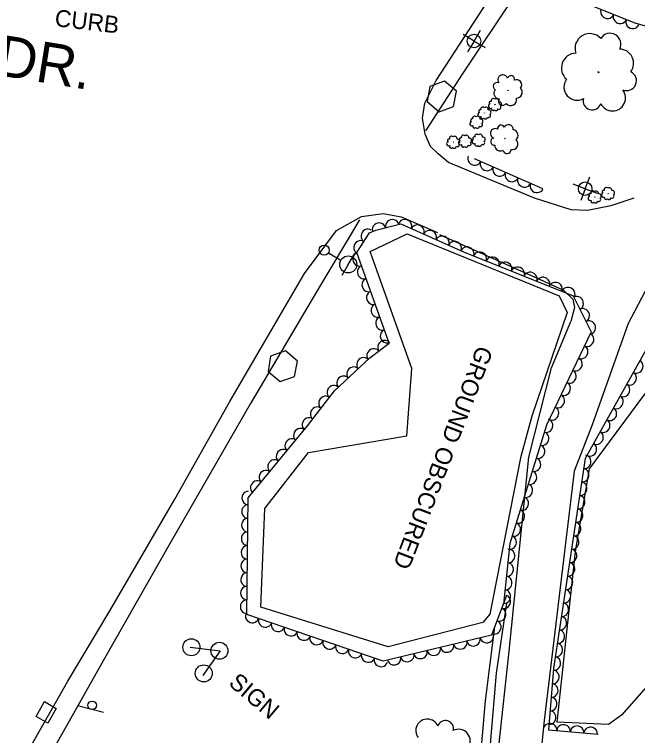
# Model space of a CAD drawing. Extents: x 1722896 to 1754269, y 648279 to 666297.
# Drawn here: x 1730625.5 to 1730808.7, y 653131.8 to 653344 of the extents above; entities that cross this region are included whole.
import ezdxf

# ---------------------------------------------------------------- set-up
doc = ezdxf.new("R2010")
doc.units = 0
for name, color, linetype in [('DESIGN - CONTOURS - Intermediate with optional Text', 7, 'Continuous'), ('DESIGN - PUBLIC HEARING - Shapes', 7, 'Continuous'), ('DESIGN - SCRATCH - User 1', 7, 'Continuous'), ('DESIGN - SHEET - Linework', 7, 'Continuous'), ('SURVEY - CENTERLINE - Preliminary', 7, 'Continuous'), ('SURVEY - CENTERLINE - Preliminary Text', 7, 'Continuous'), ('SURVEY - DRAINAGE - Natural Features', 7, 'Continuous'), ('SURVEY - DTM - Breaklines', 7, 'Continuous'), ('SURVEY - VEGETATION - Features with Text', 7, 'Continuous')]:
    doc.layers.add(name, color=color, linetype=linetype)

msp = doc.modelspace()

# ---------------------------------------------------------------- linework, layer by layer
at = {"layer": 'DESIGN - CONTOURS - Intermediate with optional Text'}
for p, q in [((1730760.65, 653336.13), (1730762.58, 653339.34)), ((1730760.65, 653336.13), (1730757.44, 653338.06)), ((1730760.65, 653336.13), (1730758.72, 653332.92)), ((1730760.65, 653336.13), (1730763.87, 653334.2)), ((1730793.33, 653292.68), (1730794.66, 653296.19)), ((1730793.33, 653292.68), (1730789.83, 653294.01)), ((1730793.33, 653292.68), (1730792.01, 653289.18)), ((1730793.33, 653292.68), (1730796.84, 653291.36))]:
    msp.add_line(p, q, dxfattribs=at)
for centre in [(1730760.65, 653336.13), (1730793.33, 653292.68)]:
    msp.add_circle(centre, 2, dxfattribs=at)
at = {"layer": 'DESIGN - PUBLIC HEARING - Shapes'}
for p, q in [((1730751.13, 653319.82), (1730751.13, 653319.82)), ((1730704.32, 653240.45), (1730704.32, 653240.45)), ((1730677.17, 653157.8), (1730685.98, 653156.72)), ((1730677.51, 653157.73), (1730677.51, 653157.73)), ((1730685.97, 653156.72), (1730680.9, 653149.43)), ((1730685.77, 653156.71), (1730685.77, 653156.71)), ((1730681.16, 653150.07), (1730681.16, 653150.07)), ((1730651.66, 653138.54), (1730644.4, 653140.45))]:
    msp.add_line(p, q, dxfattribs=at)
for points in [[(1730751.95, 653324.36), (1730747.61, 653322.79), (1730746.85, 653318.33), (1730750.41, 653315.33), (1730754.64, 653316.86), (1730755.5, 653321.36), (1730751.95, 653324.36)], [(1730705.15, 653244.99), (1730700.81, 653243.42), (1730700.05, 653238.95), (1730703.6, 653235.95), (1730707.84, 653237.48), (1730708.7, 653241.99), (1730705.15, 653244.99)]]:
    msp.add_lwpolyline(points, dxfattribs=at)
for centre, radius in [((1730677.5, 653157.75), 2.5), ((1730685.77, 653156.73), 2.5), ((1730681.15, 653150.09), 2.5), ((1730648.32, 653140.68), 1.25)]:
    msp.add_circle(centre, radius, dxfattribs=at)
at = {"layer": 'SURVEY - CENTERLINE - Preliminary'}
for points in [[(1730763.25, 653165.05), (1730735.4, 653157.88), (1730697.98, 653169.6), (1730699.08, 653198.6), (1730711.94, 653215.04), (1730740.87, 653219.95), (1730742.31, 653239.81), (1730730.11, 653274.25), (1730741, 653279.37), (1730785.66, 653261.16), (1730788.05, 653256.29), (1730777.61, 653225.74), (1730774.28, 653213.55), (1730765.32, 653167.55), (1730763.25, 653165.05)], [(1730800.15, 653135), (1730785.05, 653135.73), (1730790.44, 653185.96), (1730794.62, 653210.23), (1730825.49, 653251.97), (1730838.44, 653262.26), (1730858.81, 653246.58), (1730877.23, 653234.64), (1730869.08, 653223.14), (1730848.41, 653218.9), (1730846.97, 653203.83), (1730852.26, 653192.47), (1730804.01, 653137.77), (1730800.15, 653135)]]:
    msp.add_lwpolyline(points, dxfattribs=at)
at = {"layer": 'SURVEY - CENTERLINE - Preliminary Text'}
for points in [[(1731009.43, 653472.5), (1730949.18, 653480.57), (1730918.51, 653484.35), (1730897.15, 653487.38), (1730890.2, 653488.54), (1730885.51, 653489.05), (1730880.75, 653488.92), (1730875.77, 653488.65), (1730871.25, 653487.26), (1730865.91, 653484.73), (1730861.81, 653481.96), (1730858.04, 653478.33), (1730850.4, 653467.68), (1730832.63, 653441.29), (1730808.3, 653404.99), (1730797.5, 653387.65), (1730772.57, 653349.58), (1730757.18, 653326.36), (1730746.38, 653309.68)], [(1730807.6, 653289.88), (1730800.88, 653287.66), (1730793.99, 653286.23), (1730789.24, 653286.46), (1730778.47, 653289.92), (1730753.16, 653300.36), (1730750.11, 653302.93), (1730747.87, 653305.09), (1730746.3, 653308.73), (1730745.49, 653313.43), (1730746.14, 653317.87), (1730749.55, 653324.5), (1730765.99, 653349.89)], [(1730915.77, 653309.19), (1730895.89, 653310.1), (1730876.96, 653308.08), (1730858.75, 653303.95), (1730846.89, 653298.38), (1730833.04, 653291.37), (1730823.01, 653282.41), (1730815.66, 653271.5), (1730805.93, 653253.06), (1730795.34, 653223.23), (1730790.06, 653209.57), (1730781.27, 653136.21), (1730778.7, 653110.87), (1730775.48, 653083.13), (1730776.78, 653068.12), (1730780.67, 653054.44), (1730786.25, 653047.46), (1730791.62, 653045.41), (1730797.9, 653043.88)], [(1730554.75, 652885.14), (1730555.57, 652902.76), (1730557.03, 652924.22), (1730559.03, 652944.69), (1730562.55, 652961.65), (1730569.67, 652985.05), (1730579.89, 653015.37), (1730592.26, 653049.03), (1730607.15, 653083.94), (1730625.32, 653119.82), (1730641.17, 653147.79), (1730653.53, 653168.52), (1730672.69, 653201.36), (1730688.8, 653230.09), (1730710.78, 653267.72), (1730720.2, 653280.35), (1730727.54, 653284.51), (1730733.92, 653285.37), (1730739.19, 653284.43), (1730749.93, 653279.84)], [(1730726.95, 653283.56), (1730714.59, 653262.8), (1730694.92, 653229.48), (1730671.01, 653187.88), (1730651.93, 653154.48), (1730629.9, 653115.33), (1730611.27, 653078.99), (1730601.26, 653055.67), (1730591.46, 653029.06), (1730582.04, 653002.86), (1730572.61, 652975.82), (1730566.53, 652954.04), (1730564.37, 652937.13), (1730562.21, 652916.37), (1730560.46, 652884.76), (1730555.57, 652884.76)], [(1730750.45, 653279.21), (1730780.06, 653265.94), (1730786.97, 653262.86), (1730789.68, 653260.2), (1730790.21, 653257.77), (1730789.14, 653253.63)], [(1730797.64, 653023.95), (1730783.7, 653030.48), (1730771.76, 653039.04), (1730766.1, 653048.96), (1730762.48, 653059.19), (1730761.72, 653075.17), (1730763.73, 653095.98), (1730767.95, 653128.59), (1730770.98, 653156.57), (1730776.74, 653213.74), (1730783.43, 653240), (1730789.14, 653253.63)], [(1730770.18, 653170.78), (1730767.19, 653150.18), (1730765.17, 653126.94), (1730762.83, 653102.08), (1730761.04, 653080.77), (1730760.64, 653075.71), (1730761.71, 653060.54)], [(1730757.63, 653078.29), (1730759.79, 653097.43), (1730762.02, 653119.35), (1730763.97, 653141.98), (1730766.78, 653163.8)]]:
    msp.add_lwpolyline(points, dxfattribs=at)
at = {"layer": 'SURVEY - DRAINAGE - Natural Features'}
msp.add_line((1730634.81, 653138.61), (1730634.81, 653138.61), dxfattribs=at)
msp.add_lwpolyline([(1730634.32, 653141.77), (1730637.79, 653139.78), (1730635.29, 653135.45), (1730631.83, 653137.44), (1730634.32, 653141.77)], dxfattribs=at)
at = {"layer": 'SURVEY - DTM - Breaklines'}
for p, q in [((1730717.85, 653273.84), (1730721.51, 653271.69)), ((1730723.66, 653270.42), (1730725.56, 653273.65)), ((1730723.66, 653270.42), (1730721.76, 653267.19))]:
    msp.add_line(p, q, dxfattribs=at)
for centre, radius in [((1730716.55, 653274.61), 1.5), ((1730723.66, 653270.42), 2.5)]:
    msp.add_circle(centre, radius, dxfattribs=at)
at = {"layer": 'SURVEY - VEGETATION - Features with Text'}
for points in [[(1730923.42, 653325.79), (1730876.26, 653327.65), (1730849.27, 653329.49), (1730808.01, 653341.38), (1730774.42, 653354.93), (1730794.73, 653388.05), (1730802.06, 653385.8), (1730808.42, 653384.32), (1730835.94, 653378.54), (1730843.67, 653365.61), (1730875.16, 653357.97), (1730886.12, 653368.39), (1730900.71, 653367.01), (1730945.53, 653361.28)], [(1730780.91, 653292.62), (1730760.76, 653301.49)], [(1730770.21, 653173.01), (1730765.82, 653161.29), (1730733.96, 653153.71), (1730693.78, 653167.41), (1730694.26, 653201.7), (1730711.66, 653222.87), (1730719.59, 653233.2), (1730730.02, 653242.89), (1730735.69, 653247.23), (1730726.16, 653273.9), (1730729.86, 653279.66), (1730731.76, 653280.47), (1730739.08, 653282.32), (1730757.54, 653274.11), (1730789.84, 653261.17), (1730795.1, 653250.62), (1730781.99, 653223.09), (1730771.14, 653188.34), (1730769.38, 653171.41)], [(1730882.74, 653236.4), (1730842.08, 653262.93), (1730835.12, 653266.37), (1730812.62, 653247.81), (1730793.29, 653213.28), (1730783.98, 653151.5), (1730782.56, 653133.51), (1730797.14, 653132.16)]]:
    msp.add_lwpolyline(points, dxfattribs=at)
for centre, radius in [((1730797.22, 653326.96), 0.134), ((1730770.6, 653321.66), 0.0526), ((1730766.81, 653317.42), 0.022), ((1730763.73, 653314.94), 0.022), ((1730761.36, 653312.27), 0.022), ((1730769.7, 653307.45), 0.0499), ((1730754.54, 653306.36), 0.022), ((1730758.03, 653306.68), 0.022), ((1730762.03, 653306.97), 0.022), ((1730800.06, 653291.24), 0.022), ((1730796.14, 653290.25), 0.022)]:
    msp.add_circle(centre, radius, dxfattribs=at)
for centre, radius, start, end in [((1730794.7, 653333.96), 4.35, 42.6856, 198.5241), ((1730800.62, 653335.21), 3.21, 332.9385, 147.9388), ((1730803.45, 653329.61), 4.13, 322.7796, 89.6252), ((1730790.72, 653328.2), 4.38, 91.7897, 229.314), ((1730805.5, 653324.47), 2.92, 247.4925, 64.8117), ((1730769.13, 653324.7), 1.5, 21.8352, 215.2549), ((1730771.5, 653324.92), 1.03, 341.8145, 160.5602), ((1730773.16, 653323.25), 1.51, 319.6984, 116.4873), ((1730790.93, 653322.57), 3.84, 142.737, 299.5259), ((1730767.41, 653322.8), 1.14, 64.4539, 241.773), ((1730773.12, 653321.04), 1.72, 268.7511, 46.2753), ((1730768.11, 653320.75), 1.62, 139.7409, 266.5866), ((1730801.37, 653319.4), 3.83, 204.8738, 38.2935), ((1730765.5, 653317.95), 0.433, 64.8684, 243.614), ((1730766.27, 653318.56), 0.631, 42.7522, 199.5411), ((1730767.19, 653318.43), 0.719, 351.805, 129.3292), ((1730769.1, 653318.5), 1.26, 149.8998, 324.9001), ((1730768.01, 653317.62), 0.714, 302.7008, 98.5393), ((1730771.44, 653318.86), 1.71, 219.6469, 15.4854), ((1730795.36, 653318.54), 2.64, 164.8532, 343.5988), ((1730762.42, 653315.48), 0.433, 64.8684, 243.614), ((1730763.2, 653316.08), 0.631, 42.7522, 199.5411), ((1730764.11, 653315.96), 0.719, 351.805, 129.3292), ((1730765.47, 653316.96), 0.629, 104.8891, 298.3088), ((1730766.17, 653316.15), 0.479, 147.5077, 324.8269), ((1730767.06, 653316.33), 0.679, 222.7948, 349.6405), ((1730768.04, 653316.63), 0.527, 232.9537, 47.954), ((1730760.83, 653313.41), 0.631, 42.7522, 199.5411), ((1730761.75, 653313.28), 0.719, 351.805, 129.3292), ((1730762.39, 653314.48), 0.629, 104.8891, 298.3088), ((1730763.09, 653313.67), 0.479, 147.5077, 324.8269), ((1730764.97, 653314.16), 0.527, 232.9537, 47.954), ((1730764.93, 653315.15), 0.714, 302.7008, 98.5393), ((1730760.02, 653311.81), 0.629, 104.8891, 298.3088), ((1730760.05, 653312.81), 0.433, 64.8684, 243.614), ((1730762.6, 653311.48), 0.527, 232.9537, 47.954), ((1730762.56, 653312.48), 0.714, 302.7008, 98.5393), ((1730763.98, 653313.86), 0.679, 222.7948, 349.6405), ((1730760.72, 653311), 0.479, 147.5077, 324.8269), ((1730761.61, 653311.18), 0.679, 222.7948, 349.6405), ((1730766.87, 653308.95), 1.43, 58.2203, 251.64), ((1730768.56, 653310.45), 0.981, 18.1996, 196.9453), ((1730770.76, 653310.1), 1.43, 356.0835, 152.8724), ((1730771.98, 653308.39), 1.63, 305.1362, 82.6605), ((1730754.01, 653307.51), 0.631, 42.7522, 199.5411), ((1730754.93, 653307.38), 0.719, 351.805, 129.3292), ((1730756.72, 653307.22), 0.433, 64.8684, 243.614), ((1730757.5, 653307.82), 0.631, 42.7522, 199.5411), ((1730758.41, 653307.69), 0.719, 351.805, 129.3292), ((1730759.23, 653306.88), 0.714, 302.7008, 98.5393), ((1730760.72, 653307.51), 0.433, 64.8684, 243.614), ((1730761.49, 653308.11), 0.631, 42.7522, 199.5411), ((1730762.41, 653307.99), 0.719, 351.805, 129.3292), ((1730763.23, 653307.18), 0.714, 302.7008, 98.5393), ((1730766.62, 653306.53), 1.09, 100.839, 278.1581), ((1730753.2, 653305.91), 0.629, 104.8891, 298.3088), ((1730753.23, 653306.9), 0.433, 64.8684, 243.614), ((1730753.91, 653305.1), 0.479, 147.5077, 324.8269), ((1730755.78, 653305.58), 0.527, 232.9537, 47.954), ((1730755.75, 653306.57), 0.714, 302.7008, 98.5393), ((1730756.69, 653306.22), 0.629, 104.8891, 298.3088), ((1730757.39, 653305.41), 0.479, 147.5077, 324.8269), ((1730758.28, 653305.59), 0.679, 222.7948, 349.6405), ((1730759.27, 653305.89), 0.527, 232.9537, 47.954), ((1730760.69, 653306.51), 0.629, 104.8891, 298.3088), ((1730761.39, 653305.7), 0.479, 147.5077, 324.8269), ((1730762.28, 653305.89), 0.679, 222.7948, 349.6405), ((1730763.26, 653306.19), 0.527, 232.9537, 47.954), ((1730768.31, 653305.35), 1.54, 176.126, 302.9717), ((1730771.92, 653305.79), 1.62, 256.0321, 51.8705), ((1730754.8, 653305.28), 0.679, 222.7948, 349.6405), ((1730770.33, 653304.19), 1.19, 186.285, 1.2852), ((1730799.53, 653292.39), 0.631, 42.7522, 199.5411), ((1730800.45, 653292.26), 0.719, 351.805, 129.3292), ((1730794.8, 653289.8), 0.629, 104.8891, 298.3088), ((1730794.83, 653290.79), 0.433, 64.8684, 243.614), ((1730795.6, 653291.4), 0.631, 42.7522, 199.5411), ((1730796.52, 653291.27), 0.719, 351.805, 129.3292), ((1730797.34, 653290.46), 0.714, 302.7008, 98.5393), ((1730798.72, 653290.79), 0.629, 104.8891, 298.3088), ((1730798.75, 653291.78), 0.433, 64.8684, 243.614), ((1730801.3, 653290.46), 0.527, 232.9537, 47.954), ((1730801.27, 653291.45), 0.714, 302.7008, 98.5393), ((1730795.5, 653288.99), 0.479, 147.5077, 324.8269), ((1730796.39, 653289.17), 0.679, 222.7948, 349.6405), ((1730797.37, 653289.47), 0.527, 232.9537, 47.954), ((1730799.43, 653289.97), 0.479, 147.5077, 324.8269), ((1730800.32, 653290.16), 0.679, 222.7948, 349.6405), ((1730746.89, 653133.23), 3.4, 23.6355, 217.0552), ((1730752.24, 653133.89), 2.34, 343.6148, 162.3604), ((1730756.1, 653130.23), 3.41, 321.4987, 118.2876)]:
    msp.add_arc(centre, radius, start, end, dxfattribs=at)
for centre, major_axis in [((1730799.84, 653344.67), (-1.85, 0.75)), ((1730803.55, 653343.18), (-1.85, 0.75)), ((1730807.26, 653341.68), (-1.85, 0.75)), ((1730760.77, 653301.49), (-1.83, 0.81)), ((1730764.43, 653299.88), (-1.83, 0.81)), ((1730768.09, 653298.26), (-1.83, 0.81)), ((1730771.75, 653296.65), (-1.83, 0.81)), ((1730775.42, 653295.04), (-1.83, 0.81)), ((1730779.08, 653293.43), (-1.83, 0.81)), ((1730732.69, 653280.71), (1.94, 0.49)), ((1730736.57, 653281.69), (1.94, 0.49)), ((1730740.36, 653281.75), (1.83, -0.81)), ((1730744.02, 653280.12), (1.83, -0.81)), ((1730729.33, 653278.83), (1.08, 1.68)), ((1730747.67, 653278.5), (1.83, -0.81)), ((1730727.17, 653275.47), (1.08, 1.68)), ((1730751.33, 653276.87), (1.83, -0.81)), ((1730754.98, 653275.25), (1.83, -0.81)), ((1730758.66, 653273.66), (1.86, -0.74)), ((1730726.88, 653271.89), (-0.67, 1.88)), ((1730762.37, 653272.17), (1.86, -0.74)), ((1730766.08, 653270.69), (1.86, -0.74)), ((1730769.8, 653269.2), (1.86, -0.74)), ((1730728.23, 653268.12), (-0.67, 1.88)), ((1730773.51, 653267.71), (1.86, -0.74)), ((1730777.22, 653266.22), (1.86, -0.74)), ((1730729.57, 653264.36), (-0.67, 1.88)), ((1730780.93, 653264.73), (1.86, -0.74)), ((1730784.65, 653263.25), (1.86, -0.74)), ((1730788.36, 653261.76), (1.86, -0.74)), ((1730730.92, 653260.59), (-0.67, 1.88)), ((1730790.91, 653259.01), (0.89, -1.79)), ((1730732.26, 653256.82), (-0.67, 1.88)), ((1730792.7, 653255.43), (0.89, -1.79)), ((1730733.61, 653253.05), (-0.67, 1.88)), ((1730794.48, 653251.85), (0.89, -1.79)), ((1730734.96, 653249.29), (-0.67, 1.88)), ((1730734.25, 653246.13), (1.59, 1.22)), ((1730793.97, 653248.25), (-0.86, -1.81)), ((1730731.08, 653243.7), (1.59, 1.22)), ((1730792.25, 653244.64), (-0.86, -1.81)), ((1730728.06, 653241.07), (1.46, 1.36)), ((1730790.53, 653241.03), (-0.86, -1.81)), ((1730808.46, 653240.38), (-0.98, -1.75)), ((1730725.13, 653238.35), (1.46, 1.36)), ((1730722.2, 653235.62), (1.46, 1.36)), ((1730788.81, 653237.42), (-0.86, -1.81)), ((1730806.51, 653236.89), (-0.98, -1.75)), ((1730787.09, 653233.81), (-0.86, -1.81)), ((1730719.33, 653232.85), (1.22, 1.59)), ((1730804.55, 653233.4), (-0.98, -1.75)), ((1730716.89, 653229.68), (1.22, 1.59)), ((1730785.37, 653230.2), (-0.86, -1.81)), ((1730802.6, 653229.91), (-0.98, -1.75)), ((1730714.45, 653226.51), (1.22, 1.59)), ((1730783.65, 653226.58), (-0.86, -1.81)), ((1730800.65, 653226.42), (-0.98, -1.75)), ((1730712.02, 653223.34), (1.22, 1.59)), ((1730781.95, 653222.97), (-0.6, -1.91)), ((1730798.69, 653222.93), (-0.98, -1.75)), ((1730709.49, 653220.23), (1.27, 1.54)), ((1730780.76, 653219.15), (-0.6, -1.91)), ((1730796.74, 653219.44), (-0.98, -1.75)), ((1730706.95, 653217.15), (1.27, 1.54)), ((1730704.41, 653214.06), (1.27, 1.54)), ((1730779.57, 653215.33), (-0.6, -1.91)), ((1730794.78, 653215.95), (-0.98, -1.75)), ((1730793.15, 653212.35), (-0.3, -1.98)), ((1730701.87, 653210.97), (1.27, 1.54)), ((1730778.37, 653211.51), (-0.6, -1.91)), ((1730699.33, 653207.88), (1.27, 1.54)), ((1730792.55, 653208.39), (-0.3, -1.98)), ((1730777.18, 653207.69), (-0.6, -1.91)), ((1730696.79, 653204.79), (1.27, 1.54)), ((1730775.99, 653203.87), (-0.6, -1.91)), ((1730791.95, 653204.44), (-0.3, -1.98)), ((1730694.26, 653201.69), (0.03, 2)), ((1730774.8, 653200.06), (-0.6, -1.91)), ((1730791.36, 653200.48), (-0.3, -1.98)), ((1730694.2, 653197.69), (0.03, 2)), ((1730773.61, 653196.24), (-0.6, -1.91)), ((1730790.76, 653196.53), (-0.3, -1.98)), ((1730694.15, 653193.69), (0.03, 2)), ((1730772.41, 653192.42), (-0.6, -1.91)), ((1730790.17, 653192.57), (-0.3, -1.98)), ((1730694.09, 653189.69), (0.03, 2)), ((1730771.22, 653188.6), (-0.6, -1.91)), ((1730789.57, 653188.62), (-0.3, -1.98)), ((1730694.03, 653185.69), (0.03, 2)), ((1730770.76, 653184.63), (-0.21, -1.99)), ((1730788.97, 653184.66), (-0.3, -1.98)), ((1730693.98, 653181.7), (0.03, 2)), ((1730770.34, 653180.65), (-0.21, -1.99)), ((1730788.38, 653180.7), (-0.3, -1.98)), ((1730693.92, 653177.7), (0.03, 2)), ((1730769.93, 653176.68), (-0.21, -1.99)), ((1730787.78, 653176.75), (-0.3, -1.98)), ((1730693.87, 653173.7), (0.03, 2)), ((1730769.52, 653172.7), (-0.21, -1.99)), ((1730787.19, 653172.79), (-0.3, -1.98)), ((1730693.81, 653169.7), (0.03, 2)), ((1730769.5, 653171.13), (-0.7, -1.87)), ((1730786.59, 653168.84), (-0.3, -1.98)), ((1730695.4, 653166.86), (-1.89, 0.65)), ((1730768.1, 653167.39), (-0.7, -1.87)), ((1730699.19, 653165.57), (-1.89, 0.65)), ((1730766.7, 653163.64), (-0.7, -1.87)), ((1730785.99, 653164.88), (-0.3, -1.98)), ((1730702.97, 653164.27), (-1.89, 0.65)), ((1730706.76, 653162.98), (-1.89, 0.65)), ((1730710.54, 653161.69), (-1.89, 0.65)), ((1730714.33, 653160.4), (-1.89, 0.65)), ((1730764.37, 653160.94), (-1.95, -0.46)), ((1730785.4, 653160.93), (-0.3, -1.98)), ((1730718.12, 653159.11), (-1.89, 0.65)), ((1730756.59, 653159.09), (-1.95, -0.46)), ((1730760.48, 653160.02), (-1.95, -0.46)), ((1730784.8, 653156.97), (-0.3, -1.98)), ((1730721.9, 653157.82), (-1.89, 0.65)), ((1730725.69, 653156.53), (-1.89, 0.65)), ((1730744.91, 653156.31), (-1.95, -0.46)), ((1730748.8, 653157.24), (-1.95, -0.46)), ((1730752.7, 653158.17), (-1.95, -0.46)), ((1730729.47, 653155.23), (-1.89, 0.65)), ((1730737.13, 653154.46), (-1.95, -0.46)), ((1730741.02, 653155.39), (-1.95, -0.46)), ((1730784.21, 653153.02), (-0.3, -1.98)), ((1730733.26, 653153.94), (-1.89, 0.65)), ((1730783.78, 653149.04), (-0.16, -1.99)), ((1730783.47, 653145.05), (-0.16, -1.99)), ((1730783.15, 653141.07), (-0.16, -1.99)), ((1730782.84, 653137.08), (-0.16, -1.99)), ((1730782.98, 653133.47), (1.99, -0.18)), ((1730786.96, 653133.1), (1.99, -0.18)), ((1730790.94, 653132.73), (1.99, -0.18)), ((1730794.93, 653132.37), (1.99, -0.18))]:
    msp.add_ellipse(centre, major_axis=major_axis, ratio=0.940188, start_param=0, end_param=3.141593, dxfattribs=at)

# ---------------------------------------------------------------- texts
at = {"layer": 'DESIGN - PUBLIC HEARING - Shapes'}
msp.add_text('SIGN', height=5, rotation=319.8398, dxfattribs=at).set_placement((1730688.17, 653146.8))
at = {"layer": 'DESIGN - SCRATCH - User 1'}
msp.add_text('CURB', height=5, rotation=353.3879, dxfattribs=at).set_placement((1730637.14, 653340.52))
at = {"layer": 'DESIGN - SHEET - Linework'}
msp.add_text('WOODLAWN DR.', height=12, rotation=350.8742, dxfattribs=at).set_placement((1730518.64, 653342.42))
at = {"layer": 'SURVEY - CENTERLINE - Preliminary'}
msp.add_text('GROUND OBSCURED', height=5, rotation=248.9891, dxfattribs=at).set_placement((1730761.67, 653246.81))

doc.saveas('drawing.dxf')
